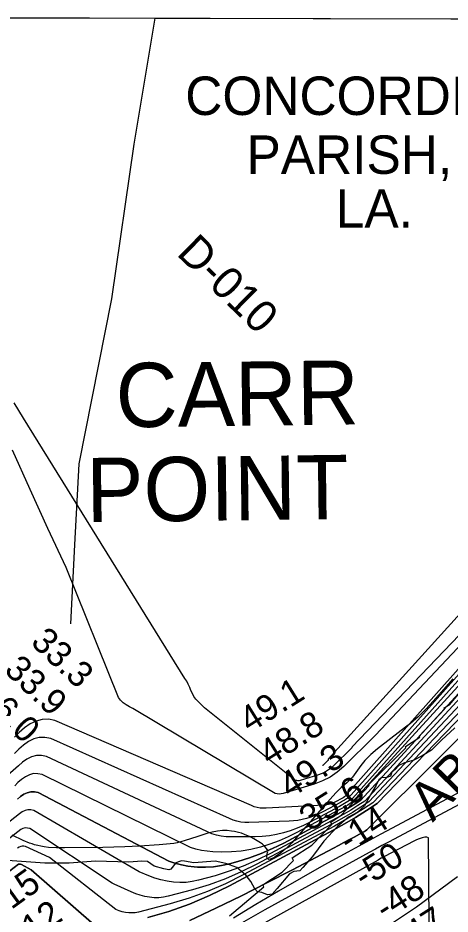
# Model space of a CAD drawing. Extents: x 3161665 to 3199565, y 885729 to 911164.
# Drawn here: x 3178911 to 3180035, y 907017 to 909347 of the extents above; entities that cross this region are included whole.
import ezdxf

# ---------------------------------------------------------------- set-up
doc = ezdxf.new("R2010")
doc.units = 0
for name, color, linetype in [('V-GRID-FRAM', 7, 'Continuous'), ('V-RIVR-EDGE', 7, 'Continuous'), ('V-RIVR-RANG', 7, 'Continuous'), ('V-RIVR-RANG-IDEN', 7, 'Continuous'), ('V-RRAP-RVMT', 7, 'Continuous'), ('V-RRAP-RVMT-IDEN', 7, 'Continuous'), ('V-SITE-VEGE', 7, 'Continuous'), ('V-TOPO-BNDY', 7, 'Continuous'), ('V-TOPO-DPTH', 7, 'Continuous'), ('V-TOPO-GNAM-IDEN', 7, 'Continuous'), ('V-TOPO-MAJR', 7, 'Continuous'), ('V-TOPO-MINR', 7, 'Continuous'), ('V-TOPO-WATR', 7, 'Continuous')]:
    doc.layers.add(name, color=color, linetype=linetype)

msp = doc.modelspace()

# ---------------------------------------------------------------- linework, layer by layer
at = {"layer": 'V-GRID-FRAM'}
msp.add_lwpolyline([(3165935.6, 909383.8), (3197271.3, 909297.2), (3197229, 891108.8), (3165877.4, 891195.5), (3165935.6, 909383.8)], dxfattribs=at)
at = {"layer": 'V-RIVR-EDGE'}
for points in [[(3180047.5, 907501.3), (3180012.7, 907468.6), (3179986.8, 907443.3), (3179962.3, 907428.1), (3179941, 907416.6), (3179916.5, 907410.2), (3179901.7, 907402.9), (3179892, 907392.3), (3179883.7, 907385.8), (3179880, 907375.2), (3179867.5, 907370.6), (3179857.3, 907372)], [(3179857.3, 907372), (3179849.4, 907365.6), (3179842.9, 907351.7), (3179828.1, 907326.4), (3179811.9, 907298.2), (3179792.9, 907280.7), (3179771.1, 907268.8), (3179742, 907244.4), (3179706.8, 907206.1), (3179676.7, 907166), (3179651.7, 907137.9), (3179643.8, 907128.7), (3179628.1, 907127.8), (3179617.4, 907120.9), (3179585, 907083.1), (3179572, 907068.4), (3179560, 907066.5), (3179545.3, 907072.6), (3179534.2, 907074.9), (3179527.3, 907082.3), (3179516.2, 907101.7), (3179504.7, 907117), (3179479.8, 907137.9), (3179451.7, 907148.1), (3179424, 907154.6), (3179368.1, 907150.2), (3179344.1, 907154.4), (3179336.2, 907154.8), (3179331.2, 907153.5), (3179321.9, 907150.3), (3179308.5, 907133.7), (3179303.4, 907131.8), (3179290.5, 907134.6), (3179265.5, 907141.6), (3179256.3, 907147.2), (3179248, 907153.7), (3179233.2, 907154.2), (3179199.5, 907152), (3179112.7, 907154.5), (3179043.9, 907149.1), (3178981, 907149.3), (3178920.1, 907153.1), (3178883.6, 907156)]]:
    msp.add_lwpolyline(points, dxfattribs=at)
at = {"layer": 'V-RRAP-RVMT'}
for p, q in [((3180033.3, 907560.6), (3180112.9, 907656.3)), ((3180019.2, 907553.1), (3180033.3, 907560.6)), ((3179954.4, 907479), (3180020.5, 907549.3)), ((3180020.5, 907549.3), (3180019.2, 907553.1)), ((3179918.8, 907452.1), (3179956.4, 907476.5)), ((3179956.4, 907476.5), (3179954.4, 907479)), ((3179823, 907352.9), (3179919.9, 907449.2)), ((3179919.9, 907449.2), (3179918.8, 907452.1)), ((3179751.8, 907273.7), (3179824.4, 907351.3)), ((3179824.4, 907351.3), (3179823, 907352.9)), ((3179725, 907255.6), (3179751.8, 907273.7)), ((3179727.2, 907249.7), (3179725, 907255.6)), ((3179675.5, 907195.8), (3179727.2, 907249.7)), ((3179624.1, 907163.1), (3179675.5, 907195.8)), ((3179627.6, 907156.1), (3179624.1, 907163.1)), ((3179598.3, 907125.5), (3179627.6, 907156.1)), ((3179547.5, 907092.8), (3179598.3, 907125.5)), ((3179550.4, 907087.7), (3179547.5, 907092.8)), ((3180054.2, 907113.1), (3179948, 907035)), ((3179460.8, 907011.7), (3179550.4, 907087.7)), ((3179948, 907035), (3179887.6, 906994.7))]:
    msp.add_line(p, q, dxfattribs=at)
at = {"layer": 'V-SITE-VEGE'}
for p, q in [((3178398.5, 909349.4), (3181520.6, 909340.7)), ((3180041.9, 907628.9), (3180012.8, 907594.9)), ((3180012.8, 907594.9), (3179983.2, 907561.3)), ((3179983.2, 907561.3), (3179971.1, 907548.4)), ((3179971.1, 907548.4), (3179952, 907530)), ((3179932, 907512.6), (3179919.4, 907502.7)), ((3179952, 907530), (3179932, 907512.6)), ((3179900.1, 907488.2), (3179880.9, 907473.6)), ((3179919.4, 907502.7), (3179900.1, 907488.2)), ((3179880.9, 907473.6), (3179845.8, 907446.1)), ((3179845.8, 907446.1), (3179828.9, 907431.6)), ((3179820.8, 907423.8), (3179813.2, 907415.7)), ((3179828.9, 907431.6), (3179820.8, 907423.8)), ((3179802.9, 907403), (3179780.7, 907372.9)), ((3179813.2, 907415.7), (3179802.9, 907403)), ((3179780.7, 907372.9), (3179775.9, 907367.4)), ((3179766.6, 907358.4), (3179752, 907345.8)), ((3179775.9, 907367.4), (3179766.6, 907358.4)), ((3179738, 907332.4), (3179701.6, 907291.6)), ((3179744.8, 907339.3), (3179738, 907332.4)), ((3179752, 907345.8), (3179744.8, 907339.3)), ((3179701.6, 907291.6), (3179665.4, 907250.7)), ((3179429.5, 907232.1), (3179416, 907229.7)), ((3179443, 907233.6), (3179429.5, 907232.1)), ((3179454.7, 907233.6), (3179443, 907233.6)), ((3179466.4, 907232.5), (3179454.7, 907233.6)), ((3179474.2, 907231.2), (3179466.4, 907232.5)), ((3179665.4, 907250.7), (3179623.6, 907202.3)), ((3178924.4, 907208.4), (3178895.9, 907222)), ((3178941, 907201.3), (3178924.4, 907208.4)), ((3179378.3, 907218.8), (3179343, 907207)), ((3179402.1, 907226.3), (3179378.3, 907218.8)), ((3179416, 907229.7), (3179402.1, 907226.3)), ((3179484.6, 907229), (3179474.2, 907231.2)), ((3179492.5, 907226.7), (3179484.6, 907229)), ((3179500.1, 907224), (3179492.5, 907226.7)), ((3179514.9, 907217.5), (3179500.1, 907224)), ((3179524.8, 907212.3), (3179514.9, 907217.5)), ((3179533.4, 907207.5), (3179524.8, 907212.3)), ((3178947.5, 907199), (3178941, 907201.3)), ((3178954.1, 907197), (3178947.5, 907199)), ((3178978.9, 907191.2), (3178954.1, 907197)), ((3178990.4, 907189.7), (3178978.9, 907191.2)), ((3179011.2, 907188.8), (3178990.4, 907189.7)), ((3179032.1, 907188.7), (3179011.2, 907188.8)), ((3179131.2, 907190.2), (3179032.1, 907188.7)), ((3179188.5, 907191.7), (3179131.2, 907190.2)), ((3179226.8, 907193.3), (3179188.5, 907191.7)), ((3179277.7, 907196.6), (3179226.8, 907193.3)), ((3179306.8, 907199.3), (3179277.7, 907196.6)), ((3179316, 907200.5), (3179306.8, 907199.3)), ((3179325.1, 907202.3), (3179316, 907200.5)), ((3179343, 907207), (3179325.1, 907202.3)), ((3179541.6, 907202.2), (3179533.4, 907207.5)), ((3179546.6, 907198.3), (3179541.6, 907202.2)), ((3179552.9, 907192.3), (3179546.6, 907198.3)), ((3179556.1, 907188.3), (3179552.9, 907192.3)), ((3179559.6, 907183.3), (3179556.1, 907188.3)), ((3179605.9, 907185.2), (3179593.4, 907175.4)), ((3179613.8, 907192.2), (3179605.9, 907185.2)), ((3179623.6, 907202.3), (3179613.8, 907192.2)), ((3179557.8, 907168.7), (3179560.2, 907176.4)), ((3179557.9, 907165.5), (3179557.8, 907168.7)), ((3179559.2, 907162.4), (3179557.9, 907165.5)), ((3179560.8, 907160.3), (3179559.2, 907162.4)), ((3179560.3, 907181.6), (3179559.6, 907183.3)), ((3179560.2, 907176.4), (3179560.5, 907179.8)), ((3179560.5, 907179.8), (3179560.3, 907181.6)), ((3179573.5, 907161.8), (3179566.5, 907159.2)), ((3179580.2, 907165.7), (3179573.5, 907161.8)), ((3179593.4, 907175.4), (3179580.2, 907165.7)), ((3179562.2, 907159.3), (3179560.8, 907160.3)), ((3179563.7, 907158.8), (3179562.2, 907159.3)), ((3179566.5, 907159.2), (3179563.7, 907158.8))]:
    msp.add_line(p, q, dxfattribs=at)
at = {"layer": 'V-TOPO-BNDY'}
for p, q in [((3179239, 909175.6), (3179267.8, 909347)), ((3179212.7, 909018.7), (3179239, 909175.6)), ((3179155.2, 908616.5), (3179212.7, 909018.7)), ((3179070.3, 908187.8), (3179155.2, 908616.5)), ((3179059, 907977.3), (3179070.3, 908187.8)), ((3179047.9, 907771.4), (3179059, 907977.3))]:
    msp.add_line(p, q, dxfattribs=at)
at = {"layer": 'V-TOPO-DPTH'}
for points in [[(3179249, 907007.5), (3179303.7, 907023.7), (3179357.3, 907042.5), (3179409.5, 907065.1), (3179460.7, 907090.2), (3179731.2, 907235), (3179760.3, 907251.2), (3179789, 907268), (3179817.1, 907285.7), (3179844.9, 907304), (3180729.5, 908219), (3180740.6, 908227.7), (3180751.8, 908236.3), (3180763.1, 908244.8), (3180774.5, 908253.1), (3181013.2, 908425.5), (3181144.1, 908519.8), (3181275.1, 908613.9), (3181406.4, 908707.7), (3181537.9, 908801.2), (3181871, 909037.8)], [(3179249, 907007.5), (3179303.7, 907023.7), (3179357.3, 907042.5), (3179409.5, 907065.1), (3179460.7, 907090.2), (3179731.2, 907235), (3179760.3, 907251.2), (3179789, 907268), (3179817.1, 907285.7), (3179844.9, 907304), (3180729.5, 908219), (3180740.6, 908227.7), (3180751.8, 908236.3), (3180763.1, 908244.8), (3180774.5, 908253.1), (3181013.2, 908425.5), (3181144.1, 908519.8), (3181275.1, 908613.9), (3181406.4, 908707.7), (3181537.9, 908801.2), (3181871, 909037.8)], [(3180639.5, 908275.7), (3179781.2, 907317.2), (3179773, 907311.8), (3179764.7, 907306.6), (3179756.2, 907301.6), (3179747.5, 907296.8), (3179670.6, 907255.6), (3179653.8, 907247.3), (3179636.8, 907239.7), (3179619.3, 907233.3), (3179601.5, 907227.6), (3179583.3, 907223.2), (3179565, 907219.9), (3179546.5, 907218.1), (3179527.9, 907217.3), (3179464.7, 907217.3), (3179452.1, 907217.9), (3179439.6, 907219.4), (3179427.4, 907222.2), (3179415.2, 907225.7), (3178985.1, 907426.5), (3178971.8, 907428.9), (3178958.9, 907428.9), (3178946.4, 907425.5), (3178934.2, 907419.8), (3178922.7, 907411.4), (3178912, 907402.4), (3178772.3, 907281.1)], [(3178909.7, 907315.4), (3178917.6, 907322.1), (3178926, 907328.2), (3178935, 907332.4), (3178944.1, 907334.8), (3178953.6, 907334.6), (3178963.2, 907332.6), (3179303.1, 907154.4), (3179319.3, 907148.8), (3179335.8, 907144.3), (3179352.5, 907141.3), (3179369.5, 907139.4), (3179377.5, 907138.8), (3179398.5, 907138.5), (3179419.4, 907139.6), (3179440.1, 907142.7), (3179460.7, 907147.3), (3179482.4, 907153.3), (3179513.3, 907163), (3179543.6, 907174), (3179573.2, 907187), (3179602.2, 907201.3), (3179742.1, 907276.2), (3179757.5, 907284.8), (3179772.8, 907293.7), (3179787.7, 907303.1), (3179802.5, 907312.8), (3180689, 908280.2)], [(3178909.7, 907315.4), (3178917.6, 907322.1), (3178926, 907328.2), (3178935, 907332.4), (3178944.1, 907334.8), (3178953.6, 907334.6), (3178963.2, 907332.6), (3179303.1, 907154.4), (3179319.3, 907148.8), (3179335.8, 907144.3), (3179352.5, 907141.3), (3179369.5, 907139.4), (3179377.5, 907138.8), (3179398.5, 907138.5), (3179419.4, 907139.6), (3179440.1, 907142.7), (3179460.7, 907147.3), (3179482.4, 907153.3), (3179513.3, 907163), (3179543.6, 907174), (3179573.2, 907187), (3179602.2, 907201.3), (3179742.1, 907276.2), (3179757.5, 907284.8), (3179772.8, 907293.7), (3179787.7, 907303.1), (3179802.5, 907312.8), (3180689, 908280.2)], [(3180684.8, 908225.8), (3179823.7, 907308.4), (3179802.4, 907294.4), (3179780.9, 907280.8), (3179758.9, 907268), (3179736.7, 907255.6), (3179532.2, 907146.1), (3179491.7, 907126.2), (3179450.5, 907108.2), (3179408.1, 907093.1), (3179364.9, 907080), (3179301.6, 907063), (3179289.5, 907060.6), (3179277.3, 907059.1), (3179265.1, 907059.2), (3179252.8, 907060.3), (3179240.7, 907062.7), (3179228.7, 907065.7), (3179217, 907069.6), (3179205.4, 907074.2), (3179161.2, 907094), (3179155.7, 907096.9), (3178941.4, 907238.9), (3178935.3, 907240.4), (3178929.3, 907240.7), (3178923.6, 907239.2), (3178917.9, 907236.6), (3178810.7, 907153.7)], [(3180684.8, 908225.8), (3179823.7, 907308.4), (3179802.4, 907294.4), (3179780.9, 907280.8), (3179758.9, 907268), (3179736.7, 907255.6), (3179532.2, 907146.1), (3179491.7, 907126.2), (3179450.5, 907108.2), (3179408.1, 907093.1), (3179364.9, 907080), (3179301.6, 907063), (3179289.5, 907060.6), (3179277.3, 907059.1), (3179265.1, 907059.2), (3179252.8, 907060.3), (3179240.7, 907062.7), (3179228.7, 907065.7), (3179217, 907069.6), (3179205.4, 907074.2), (3179161.2, 907094), (3179155.7, 907096.9), (3178941.4, 907238.9), (3178935.3, 907240.4), (3178929.3, 907240.7), (3178923.6, 907239.2), (3178917.9, 907236.6), (3178810.7, 907153.7)], [(3180762.5, 908175.5), (3179818.7, 907235.5), (3179815.3, 907233.5), (3179811.9, 907231.6), (3179808.5, 907229.7), (3179805, 907227.8), (3179785.1, 907216.9), (3179771.7, 907209.6), (3179758.3, 907202.4), (3179744.8, 907195.2), (3179731.3, 907188.1), (3179624.7, 907132), (3179558.6, 907097.8), (3179492.2, 907064.3), (3179425.3, 907031.7), (3179358.1, 906999.8)], [(3179358.1, 906999.8), (3179425.3, 907031.7), (3179492.2, 907064.3), (3179558.6, 907097.8), (3179624.7, 907132), (3179731.3, 907188.1), (3179744.8, 907195.2), (3179758.3, 907202.4), (3179771.7, 907209.6), (3179785.1, 907216.9), (3179805, 907227.8), (3179808.5, 907229.7), (3179811.9, 907231.6), (3179815.3, 907233.5), (3179818.7, 907235.5), (3180762.5, 908175.5)], [(3180680.2, 907562), (3180689.1, 907576.1), (3180698.1, 907590.1), (3180699.5, 907599), (3180698, 907606), (3180692.1, 907610.1), (3180683.4, 907612.3), (3180624.1, 907601.9), (3180578.8, 907591.8), (3180534.5, 907578.8), (3180491.6, 907561.7), (3180449.7, 907541.8), (3179883.9, 907239.7), (3179855, 907224.3), (3179826.3, 907208.8), (3179797.5, 907193.2), (3179768.8, 907177.5), (3179706.8, 907143.5), (3179647.4, 907110.3), (3179588.3, 907076.5), (3179529.8, 907041.7), (3179471.7, 907006.3)], [(3180680.2, 907562), (3180689.1, 907576.1), (3180698.1, 907590.1), (3180699.5, 907599), (3180698, 907606), (3180692.1, 907610.1), (3180683.4, 907612.3), (3180624.1, 907601.9), (3180578.8, 907591.8), (3180534.5, 907578.8), (3180491.6, 907561.7), (3180449.7, 907541.8), (3179883.9, 907239.7), (3179855, 907224.3), (3179826.3, 907208.8), (3179797.5, 907193.2), (3179768.8, 907177.5), (3179706.8, 907143.5), (3179647.4, 907110.3), (3179588.3, 907076.5), (3179529.8, 907041.7), (3179471.7, 907006.3)], [(3178866.7, 907111.4), (3178912.2, 907146.1), (3178914.6, 907146.7), (3178917.1, 907146.4), (3178919.6, 907145.5), (3178945.3, 907132.1), (3179108.8, 906988.8)], [(3178866.7, 907111.4), (3178912.2, 907146.1), (3178914.6, 907146.7), (3178917.1, 907146.4), (3178919.6, 907145.5), (3178945.3, 907132.1), (3179108.8, 906988.8)]]:
    msp.add_lwpolyline(points, dxfattribs=at)
at = {"layer": 'V-TOPO-MAJR'}
for points in [[(3180651.1, 908340.8), (3179840.7, 907482), (3179837.6, 907478.5), (3179758.9, 907400.7), (3179741.5, 907385.9), (3179723, 907373), (3179702.8, 907362.8), (3179681.4, 907354.6), (3179600.9, 907330.1), (3179595.5, 907329), (3179590.2, 907328.5), (3179584.9, 907329), (3179579.6, 907330.2), (3179209.3, 907551.4), (3179200.7, 907555.7), (3179192.5, 907560.7), (3179184.9, 907566.4), (3179177.6, 907572.7), (3179171.9, 907579.9), (3179035.9, 907917.9), (3178988.6, 908019.3), (3178942.1, 908121.1), (3178896.8, 908223.5)], [(3180273.8, 907202.9), (3180316.2, 907336), (3180321.7, 907348.1), (3180333.7, 907373.5), (3180334.4, 907389.7), (3180330.4, 907402.1), (3180319.3, 907408.9), (3180303.4, 907412), (3180300.1, 907411.3), (3180272.1, 907404.4), (3180244.6, 907395.8), (3180218, 907384.9), (3180192, 907372.5), (3179874.4, 907203.7), (3179857.6, 907194.7), (3179840.8, 907185.7), (3179824.1, 907176.6), (3179807.4, 907167.4), (3179553.3, 907027.4), (3179480.2, 906986.4)]]:
    msp.add_lwpolyline(points, dxfattribs=at)
at = {"layer": 'V-TOPO-MINR'}
for points in [[(3181871, 909037.8), (3181537.9, 908801.2), (3181406.4, 908707.7), (3181275.1, 908613.9), (3181144.1, 908519.8), (3181013.2, 908425.5), (3180774.5, 908253.1), (3180763.1, 908244.8), (3180751.8, 908236.3), (3180740.6, 908227.7), (3180729.5, 908219), (3179844.9, 907304), (3179817.1, 907285.7), (3179789, 907268), (3179760.3, 907251.2), (3179731.2, 907235), (3179460.7, 907090.2), (3179409.5, 907065.1), (3179357.3, 907042.5), (3179303.7, 907023.7), (3179249, 907007.5)], [(3180697.3, 908499.4), (3180667.6, 908461.5), (3180649.9, 908440.5), (3180631.4, 908420.2), (3180611.7, 908401.2), (3180591.1, 908382.9), (3179717.7, 907419.4), (3179718.1, 907418.5), (3179718.2, 907418), (3179717.7, 907416.5), (3179717.1, 907415.7), (3179707.8, 907406.6), (3179705.8, 907404.9), (3179703.7, 907403.4), (3179703.2, 907403.2)], [(3180655.2, 908364.6), (3179780.5, 907451.2), (3179779.1, 907449.1), (3179777.4, 907447.2), (3179733.4, 907403.7), (3179723.7, 907395.4), (3179713.3, 907388.2), (3179702, 907382.5), (3179690.1, 907377.9), (3179645.1, 907364.2), (3179642.1, 907363.6), (3179639.2, 907363.4), (3179636.3, 907363.7), (3179633.3, 907364.3), (3179630.6, 907365.6), (3179628.2, 907367.1), (3179626.2, 907369.2), (3179395.9, 907553.3), (3179379.7, 907569.3), (3179373.9, 907575.8), (3179368.7, 907582.7), (3179364.5, 907590.2), (3179360.8, 907598.1), (3179357.5, 907606.3), (3179353.8, 907614.2), (3179349.7, 907622), (3179345.3, 907629.6), (3178925.4, 908306.6), (3178900.7, 908346.5)], [(3180647.1, 908318), (3179760, 907321.6), (3179756.6, 907319.4), (3179753, 907317.4), (3179737.2, 907308.9), (3179733.6, 907307.1), (3179729.9, 907305.5), (3179726.2, 907304.1), (3179722.3, 907302.8), (3179718.4, 907301.8), (3179714.5, 907301), (3179710.5, 907300.5), (3179706.5, 907300.1), (3179556.8, 907291.8), (3179548.8, 907291.8), (3179540.9, 907292.4), (3179533.1, 907293.8), (3179525.4, 907295.8), (3179518.2, 907298.9), (3179007, 907520.4), (3178990.1, 907523.2), (3178973.6, 907523.1), (3178957.8, 907518.7), (3178942.3, 907511.3), (3178927.8, 907500.8), (3178914.2, 907489.3), (3178901.8, 907476.5)], [(3180643.2, 908296.3), (3179770.6, 907319.4), (3179765.6, 907316.1), (3179760.6, 907313), (3179755.5, 907310), (3179750.3, 907307.1), (3179704.1, 907282.4), (3179693.8, 907277.3), (3179683.3, 907272.6), (3179672.6, 907268.6), (3179661.7, 907265.1), (3179650.5, 907262.3), (3179639.3, 907260.1), (3179627.9, 907258.8), (3179616.5, 907258), (3179511.1, 907254.9), (3179500.8, 907255.2), (3179490.6, 907256.1), (3179480.5, 907258.2), (3179470.5, 907260.9), (3179461.3, 907265.1), (3178996, 907473.4), (3178980.9, 907476), (3178966.2, 907476), (3178952.1, 907472.1), (3178938.2, 907465.6), (3178925.3, 907456.1), (3178913.1, 907445.8), (3178901.9, 907434.4)], [(3180670.4, 908282.4), (3179780.4, 907307.4), (3179768.7, 907300.1), (3179756.8, 907293.2), (3179744.8, 907286.5), (3179636.6, 907228.5), (3179613.6, 907217.2), (3179590.2, 907206.8), (3179566.1, 907198.1), (3179541.7, 907190.3), (3179516.8, 907184.5), (3179491.7, 907180.3), (3179466.3, 907178.4), (3179440.7, 907178), (3179417.6, 907178.8), (3179402.7, 907180), (3179388, 907182.1), (3179373.6, 907185.7), (3179359.4, 907190.2), (3178974.1, 907379.5), (3178962.7, 907381.7), (3178951.5, 907381.9), (3178940.7, 907378.9), (3178930.1, 907374), (3178920.2, 907366.7), (3178910.8, 907358.9), (3178902.3, 907350.2)], [(3180639.5, 908275.7), (3179781.2, 907317.2), (3179773, 907311.8), (3179764.7, 907306.6), (3179756.2, 907301.6), (3179747.5, 907296.8), (3179670.6, 907255.6), (3179653.8, 907247.3), (3179636.8, 907239.7), (3179619.3, 907233.3), (3179601.5, 907227.6), (3179583.3, 907223.2), (3179565, 907219.9), (3179546.5, 907218.1), (3179527.9, 907217.3), (3179464.7, 907217.3), (3179452.1, 907217.9), (3179439.6, 907219.4), (3179427.4, 907222.2), (3179415.2, 907225.7), (3178985.1, 907426.5), (3178971.8, 907428.9), (3178958.9, 907428.9), (3178946.4, 907425.5), (3178934.2, 907419.8), (3178922.7, 907411.4), (3178912, 907402.4), (3178772.3, 907281.1)], [(3180666.1, 908234.4), (3179813.1, 907310.6), (3179795.1, 907298.7), (3179776.8, 907287.3), (3179758.2, 907276.4), (3179739.4, 907265.9), (3179567.4, 907173.8), (3179532.5, 907156.6), (3179497, 907141.1), (3179460.6, 907128), (3179423.5, 907116.5), (3179380.3, 907104.8), (3179364.2, 907101.4), (3179348, 907099.1), (3179331.6, 907098.8), (3179315.1, 907099.6), (3179298.8, 907102.1), (3179282.7, 907105.5), (3179266.9, 907110.3), (3179251.4, 907116), (3179226, 907126.7), (3178952.3, 907285.7), (3178944.4, 907287.5), (3178936.7, 907287.7), (3178929.3, 907285.8), (3178921.9, 907282.4), (3178915.1, 907277.4), (3178784.3, 907175.9)], [(3180684.8, 908225.8), (3179823.7, 907308.4), (3179802.4, 907294.4), (3179780.9, 907280.8), (3179758.9, 907268), (3179736.7, 907255.6), (3179532.2, 907146.1), (3179491.7, 907126.2), (3179450.5, 907108.2), (3179408.1, 907093.1), (3179364.9, 907080), (3179301.6, 907063), (3179289.5, 907060.6), (3179277.3, 907059.1), (3179265.1, 907059.2), (3179252.8, 907060.3), (3179240.7, 907062.7), (3179228.7, 907065.7), (3179217, 907069.6), (3179205.4, 907074.2), (3179161.2, 907094), (3179155.7, 907096.9), (3178941.4, 907238.9), (3178935.3, 907240.4), (3178929.3, 907240.7), (3178923.6, 907239.2), (3178917.9, 907236.6), (3178810.7, 907153.7)], [(3180707.8, 908222.3), (3179834.3, 907306.2), (3179809.8, 907290), (3179784.9, 907274.4), (3179759.6, 907259.6), (3179733.9, 907245.3), (3179496.7, 907118.3), (3179450.7, 907095.7), (3179403.9, 907075.4), (3179355.8, 907058.4), (3179306.8, 907043.6), (3179224.2, 907021.9), (3179215.8, 907020.3), (3179207.4, 907019.5), (3179199, 907019.8), (3179190.5, 907020.9), (3179182.1, 907022.9), (3179173.9, 907025.4), (3179165.8, 907028.4), (3178993, 907163.8), (3178930.5, 907192.1), (3178926.2, 907193.3), (3178922, 907193.6), (3178917.9, 907192.7), (3178913.8, 907190.8), (3178910, 907188)], [(3179358.1, 906999.8), (3179425.3, 907031.7), (3179492.2, 907064.3), (3179558.6, 907097.8), (3179624.7, 907132), (3179731.3, 907188.1), (3179744.8, 907195.2), (3179758.3, 907202.4), (3179771.7, 907209.6), (3179785.1, 907216.9), (3179805, 907227.8), (3179808.5, 907229.7), (3179811.9, 907231.6), (3179815.3, 907233.5), (3179818.7, 907235.5), (3180762.5, 908175.5)], [(3179358.1, 906999.8), (3179425.3, 907031.7), (3179492.2, 907064.3), (3179558.6, 907097.8), (3179624.7, 907132), (3179731.3, 907188.1), (3179744.8, 907195.2), (3179758.3, 907202.4), (3179771.7, 907209.6), (3179785.1, 907216.9), (3179805, 907227.8), (3179808.5, 907229.7), (3179811.9, 907231.6), (3179815.3, 907233.5), (3179818.7, 907235.5), (3180762.5, 908175.5)], [(3180680.2, 907562), (3180689.1, 907576.1), (3180698.1, 907590.1), (3180699.5, 907599), (3180698, 907606), (3180692.1, 907610.1), (3180683.4, 907612.3), (3180624.1, 907601.9), (3180578.8, 907591.8), (3180534.5, 907578.8), (3180491.6, 907561.7), (3180449.7, 907541.8), (3179883.9, 907239.7), (3179855, 907224.3), (3179826.3, 907208.8), (3179797.5, 907193.2), (3179768.8, 907177.5), (3179706.8, 907143.5), (3179647.4, 907110.3), (3179588.3, 907076.5), (3179529.8, 907041.7), (3179471.7, 907006.3)], [(3179980.6, 906993.8), (3179978.4, 907214.6), (3179974.5, 907216.5), (3179969.4, 907217.1), (3179962, 907215.1), (3179954.7, 907212.7), (3179947.6, 907209.8), (3179940.7, 907206.5), (3179864.4, 907166.2), (3179860.2, 907163.9), (3179855.9, 907161.7), (3179851.7, 907159.4), (3179847.5, 907157.1), (3179256.6, 906830.2)], [(3179108.8, 906988.8), (3178945.3, 907132.1), (3178919.6, 907145.5), (3178917.1, 907146.4), (3178914.6, 907146.7), (3178912.2, 907146.1), (3178866.7, 907111.4)]]:
    msp.add_lwpolyline(points, dxfattribs=at)
at = {"layer": 'V-TOPO-WATR'}
msp.add_lwpolyline([(3180689, 908280.2), (3179802.5, 907312.8), (3179787.7, 907303.1), (3179772.8, 907293.7), (3179757.5, 907284.8), (3179742.1, 907276.2), (3179602.2, 907201.3), (3179573.2, 907187), (3179543.6, 907174), (3179513.3, 907163), (3179482.4, 907153.3), (3179460.7, 907147.3), (3179440.1, 907142.7), (3179419.4, 907139.6), (3179398.5, 907138.5), (3179377.5, 907138.8), (3179369.5, 907139.4), (3179352.5, 907141.3), (3179335.8, 907144.3), (3179319.3, 907148.8), (3179303.1, 907154.4), (3178963.2, 907332.6), (3178953.6, 907334.6), (3178944.1, 907334.8), (3178935, 907332.4), (3178926, 907328.2), (3178917.6, 907322.1), (3178909.7, 907315.4)], dxfattribs=at)

# ---------------------------------------------------------------- texts
at = {"layer": 'V-RIVR-RANG'}
for s, rotation, p in [('33.3', 316.4183, (3178941.1, 907720.4)), ('33.9', 316.4183, (3178872.2, 907648)), ('36.0', 316.4183, (3178801.5, 907577.2)), ('49.1', 32.0783, (3179513.7, 907486.4)), ('48.8', 32.0783, (3179565, 907400.6)), ('49.3', 32.0783, (3179618.3, 907316)), ('35.6', 32.0783, (3179670.1, 907230.4)), ('-14', 32.6269, (3179771.6, 907175.3)), ('-50', 32.6269, (3179810.7, 907081.6)), ('-15', 35.8003, (3178869.4, 907009.6)), ('-48', 32.6269, (3179866, 906998.2)), ('-12', 35.8003, (3178926.6, 906927.5)), ('-47', 32.6269, (3179919.7, 906913.9))]:
    msp.add_text(s, height=67, rotation=rotation, dxfattribs=at).set_placement(p)
at = {"layer": 'V-RIVR-RANG-IDEN'}
msp.add_text('D-010', height=83, rotation=315.5687, dxfattribs=at).set_placement((3179321, 908732.4))
at = {"layer": 'V-RRAP-RVMT-IDEN'}
msp.add_text('ABOVE    ', height=100, rotation=45.3711, dxfattribs=at).set_placement((3179989.5, 907253.8))
at = {"layer": 'V-TOPO-GNAM-IDEN'}
for s, p in [('CONCORDIA', (3179346, 909095)), ('PARISH,', (3179505.4, 908941.9)), ('LA.', (3179737.7, 908802))]:
    msp.add_text(s, height=100, dxfattribs=at).set_placement(p)
for s, p in [('CARR', (3179165.9, 908282.5)), ('POINT', (3179089.3, 908035.9))]:
    msp.add_text(s, height=167, rotation=0.7094, dxfattribs=at).set_placement(p)

doc.saveas('drawing.dxf')
